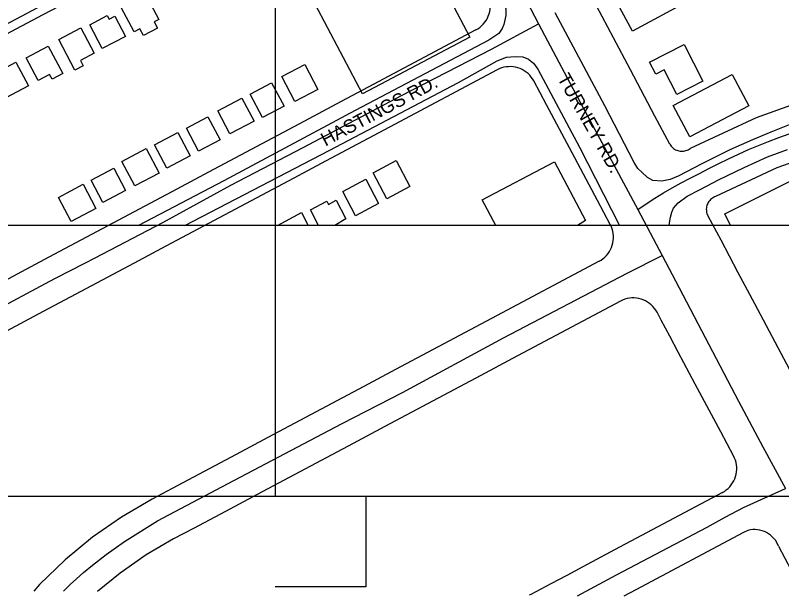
# Model space of a CAD drawing. Extents: x -25029 to 2274964, y -81170 to 687028.
# Drawn here: x 6664 to 7512, y -69160 to -68516 of the extents above; entities that cross this region are included whole.
import ezdxf

# ---------------------------------------------------------------- set-up
doc = ezdxf.new("R2010")
doc.units = 0
for name, color, linetype in [('60', 7, 'Continuous'), ('81911BEA - RW_X_Fee_RW', 7, 'Continuous'), ('AP_X_Lights', 7, 'Continuous'), ('BLDG', 7, 'Continuous'), ('GE_X_CL_2000', 7, 'Continuous'), ('ROAD', 7, 'Continuous'), ('ROAD-NAME', 7, 'Continuous'), ('TI_BORDER', 7, 'Continuous'), ('TI_SHEET', 7, 'Continuous')]:
    doc.layers.add(name, color=color, linetype=linetype)

msp = doc.modelspace()

# ---------------------------------------------------------------- linework, layer by layer
at = {"layer": '60'}
msp.add_lwpolyline([(5251.64, -64748.36), (10251.64, -64748.36), (10251.64, -68748.36), (5251.64, -68748.36)], close=True, dxfattribs=at)
at = {"layer": '81911BEA - RW_X_Fee_RW'}
for points in [[(7060.76, -68320.21), (6941.6, -68383.67), (6906.29, -68402.47), (6870.99, -68421.27), (6835.68, -68440.07), (6800.37, -68458.87), (6765.07, -68477.67), (6729.76, -68496.47), (6694.45, -68515.27), (6659.14, -68534.07), (6623.84, -68552.87), (6588.53, -68571.68), (6553.22, -68590.48), (6517.92, -68609.28), (6482.61, -68628.08), (6447.3, -68646.88), (6411.99, -68665.68), (6303.16, -68723.64)], [(7388.03, -68658.3), (7371.65, -68627.41), (7344.45, -68576.09), (7325.71, -68540.74), (7306.98, -68505.4), (7288.25, -68470.06), (7271.84, -68439.1)], [(7173.57, -68532.05), (7175.82, -68530.72), (7177.95, -68529.2), (7179.94, -68527.5), (7181.78, -68525.63), (7183.44, -68523.61), (7184.92, -68521.45), (7186.21, -68519.18), (7187.29, -68516.79), (7188.17, -68514.33), (7188.82, -68511.79), (7189.25, -68509.21), (7189.45, -68506.6), (7189.43, -68503.98), (7189.18, -68501.38), (7188.7, -68498.81), (7188, -68496.28), (7187.08, -68493.83), (7185.95, -68491.47)], [(7173.57, -68532.05), (7054.41, -68595.5), (7019.1, -68614.31), (6983.8, -68633.11), (6948.49, -68651.91), (6913.18, -68670.71), (6877.87, -68689.51), (6842.57, -68708.31), (6807.26, -68727.11), (6771.95, -68745.91), (6736.65, -68764.71), (6701.34, -68783.51), (6666.03, -68802.31), (6630.73, -68821.12), (6595.42, -68839.92), (6560.11, -68858.72), (6524.8, -68877.52), (6512.24, -68884.21)], [(7797.73, -68565.03), (7717.28, -68569.86), (7637.65, -68582.25), (7561.94, -68601.47), (7559.53, -68602.08), (7483.63, -68629.18), (7410.59, -68663.27)], [(7197.07, -68576.18), (7077.91, -68639.64), (7042.6, -68658.44), (7007.3, -68677.24), (6971.99, -68696.04), (6936.68, -68714.84), (6901.38, -68733.64), (6866.07, -68752.44), (6830.76, -68771.24), (6795.45, -68790.04), (6760.15, -68808.84), (6724.84, -68827.65), (6689.53, -68846.45), (6654.23, -68865.25), (6618.92, -68884.05), (6583.61, -68902.85), (6548.31, -68921.65), (6535.74, -68928.34)], [(7237.65, -68588.56), (7236.32, -68586.31), (7234.8, -68584.18), (7233.1, -68582.19), (7231.23, -68580.36), (7229.21, -68578.69), (7227.06, -68577.21), (7224.78, -68575.93), (7222.39, -68574.84), (7219.93, -68573.97), (7217.39, -68573.32), (7214.81, -68572.89), (7212.2, -68572.68), (7209.58, -68572.71), (7206.98, -68572.96), (7204.41, -68573.44), (7201.88, -68574.14), (7199.43, -68575.06), (7197.07, -68576.18)], [(7322.26, -68747.44), (7308.16, -68720.96), (7279.96, -68668), (7251.75, -68615.04), (7237.65, -68588.56)], [(7798.5, -68625.02), (7751.95, -68627.82), (7723.72, -68629.51), (7702.26, -68632.85), (7652.86, -68640.53), (7649.69, -68641.03), (7604.38, -68652.53), (7577.07, -68659.46), (7547.21, -68670.12), (7506.51, -68684.65), (7438.65, -68716.41)], [(7388.03, -68658.3), (7388.7, -68659.43), (7389.46, -68660.5), (7390.3, -68661.5), (7391.24, -68662.42), (7392.25, -68663.26), (7393.32, -68664), (7394.46, -68664.65), (7395.65, -68665.2), (7396.89, -68665.65), (7398.15, -68665.98), (7399.44, -68666.21), (7400.75, -68666.32), (7402.06, -68666.31), (7403.37, -68666.2), (7404.66, -68665.97), (7405.92, -68665.63), (7407.16, -68665.18), (7408.35, -68664.63), (7409.48, -68663.97), (7410.59, -68663.27)], [(7438.65, -68716.41), (7437.45, -68716.93), (7436.28, -68717.5), (7435.16, -68718.18), (7434.11, -68718.95), (7433.12, -68719.81), (7432.22, -68720.75), (7431.4, -68721.76), (7430.67, -68722.85), (7430.03, -68723.99), (7429.5, -68725.18), (7429.07, -68726.41), (7428.75, -68727.68), (7428.54, -68728.96), (7428.44, -68730.27), (7428.46, -68731.57), (7428.58, -68732.87), (7428.82, -68734.16), (7429.17, -68735.41), (7429.63, -68736.64), (7430.23, -68737.79)], [(7430.23, -68737.79), (7444.32, -68764.28), (7463.06, -68799.62), (7481.79, -68834.96), (7507.55, -68883.56), (7533.3, -68932.16), (7552.27, -68967.94)], [(7309.88, -68788.02), (7312.14, -68786.69), (7314.27, -68785.17), (7316.25, -68783.47), (7318.09, -68781.6), (7319.75, -68779.58), (7321.23, -68777.42), (7322.52, -68775.15), (7323.6, -68772.76), (7324.47, -68770.3), (7325.13, -68767.76), (7325.56, -68765.18), (7325.76, -68762.57), (7325.74, -68759.95), (7325.49, -68757.35), (7325.01, -68754.78), (7324.31, -68752.25), (7323.39, -68749.8), (7322.26, -68747.44)], [(7309.88, -68788.02), (7190.72, -68851.48), (7155.41, -68870.28), (7120.11, -68889.08), (7084.8, -68907.88), (7049.49, -68926.68), (7014.19, -68945.48), (6978.88, -68964.28), (6943.57, -68983.08), (6908.26, -69001.88), (6872.96, -69020.68), (6837.65, -69039.48), (6815.58, -69051.23)], [(7333.38, -68832.15), (7214.22, -68895.61), (7178.91, -68914.41), (7143.61, -68933.21), (7108.3, -68952.01), (7072.99, -68970.81), (7037.69, -68989.61), (7002.38, -69008.41), (6967.07, -69027.21), (6931.77, -69046.01), (6896.46, -69064.82), (6861.15, -69083.62), (6839.08, -69095.37)], [(7373.96, -68844.53), (7372.63, -68842.28), (7371.11, -68840.15), (7369.41, -68838.16), (7367.54, -68836.33), (7365.52, -68834.66), (7363.37, -68833.18), (7361.09, -68831.9), (7358.7, -68830.81), (7356.24, -68829.94), (7353.7, -68829.29), (7351.12, -68828.86), (7348.51, -68828.65), (7345.89, -68828.68), (7343.29, -68828.93), (7340.72, -68829.41), (7338.2, -68830.11), (7335.74, -68831.03), (7333.38, -68832.15)], [(7458.57, -69003.41), (7444.47, -68976.93), (7416.27, -68923.97), (7397.47, -68888.67), (7388.06, -68871.01), (7378.66, -68853.36), (7373.96, -68844.53)], [(7446.19, -69043.99), (7448.45, -69042.66), (7450.58, -69041.14), (7452.56, -69039.44), (7454.4, -69037.57), (7456.06, -69035.55), (7457.54, -69033.39), (7458.83, -69031.12), (7459.91, -69028.73), (7460.79, -69026.27), (7461.44, -69023.73), (7461.87, -69021.15), (7462.07, -69018.54), (7462.05, -69015.92), (7461.8, -69013.32), (7461.32, -69010.75), (7460.62, -69008.22), (7459.7, -69005.77), (7458.57, -69003.41)], [(7446.19, -69043.99), (7327.03, -69107.45), (7291.72, -69126.25), (7274.07, -69135.65), (7256.42, -69145.05), (7234.35, -69156.8), (7232.66, -69157.7)], [(6815.58, -69051.23), (6781.66, -69071.07), (6749.44, -69093.55), (6719.1, -69118.53), (6690.86, -69145.84), (6684.57, -69152.98)], [(7508.16, -69103.22), (7506.68, -69099.84), (7504.91, -69096.75), (7503.28, -69094.69), (7501.43, -69092.83), (7499.42, -69091.15), (7497.28, -69089.65), (7495.01, -69088.34), (7492.64, -69087.23), (7490.18, -69086.34), (7487.65, -69085.66), (7485.08, -69085.2), (7482.47, -69084.97), (7479.85, -69084.97), (7477.25, -69085.2), (7474.43, -69085.81), (7469.69, -69088.13)], [(6839.08, -69095.37), (6808.85, -69113.04), (6780.1, -69133.05), (6755.08, -69153.59)], [(7469.69, -69088.13), (7350.53, -69151.58), (7337.35, -69158.6)], [(7508.16, -69103.22), (7522.27, -69129.7), (7538.58, -69160.33)]]:
    msp.add_lwpolyline(points, dxfattribs=at)
at = {"layer": 'AP_X_Lights'}
msp.add_line((7352.54, -68730.86), (7379.5, -68781.74), dxfattribs=at)
at = {"layer": 'BLDG'}
for points in [[(7346.61, -68533.37), (7292.72, -68433.23), (7354.64, -68399.91), (7408.53, -68500.05)], [(7110.72, -68433.5), (7166.97, -68540.03), (7048.23, -68602.73), (6991.98, -68496.2)], [(6801.53, -68496.4), (6803.86, -68500.82), (6810.5, -68497.32), (6822.69, -68520.42), (6817.58, -68523.11), (6821.27, -68530.09), (6805.82, -68538.25), (6801.84, -68530.72), (6795.45, -68534.1), (6781.21, -68507.13)], [(6765.82, -68516.25), (6767.81, -68520.02), (6774.09, -68516.7), (6785.94, -68539.14), (6760.22, -68552.72), (6746.38, -68526.51)], [(6751.35, -68557.89), (6736.15, -68565.92), (6739.15, -68571.6), (6730.05, -68576.4), (6712.26, -68542.69), (6736.55, -68529.86)], [(6704.69, -68586.64), (6701.92, -68581.4), (6689.31, -68588.05), (6676.09, -68563.01), (6700.5, -68550.12), (6716.49, -68580.41)], [(7395.82, -68603.38), (7381.99, -68576.26), (7372.52, -68581.09), (7365.75, -68567.82), (7404.05, -68548.28), (7424.66, -68588.67)], [(6678.72, -68593.92), (6653.58, -68607.2), (6639.69, -68580.89), (6664.83, -68567.61)], [(6984.16, -68570.26), (6998.71, -68597.82), (6973.44, -68611.17), (6958.89, -68583.61)], [(7475.36, -68616.13), (7410.3, -68650.45), (7391.89, -68615.55), (7456.95, -68581.23)], [(6947.62, -68590.42), (6961.43, -68616.57), (6937.67, -68629.11), (6923.86, -68602.97)], [(6914.81, -68607.5), (6928.26, -68632.97), (6901.46, -68647.12), (6888.01, -68621.65)], [(6877.2, -68628.04), (6890.68, -68653.58), (6866.74, -68666.21), (6853.26, -68640.68)], [(6843.79, -68645.42), (6857.51, -68671.4), (6831.72, -68685.01), (6818, -68659.03)], [(6808.82, -68663.27), (6823.19, -68690.48), (6796.15, -68704.76), (6781.78, -68677.55)], [(7085.25, -68676.71), (7100.43, -68705.46), (7075.04, -68718.87), (7059.86, -68690.12)], [(6772.9, -68685.2), (6785.86, -68709.74), (6760.96, -68722.89), (6748, -68698.35)], [(7065.86, -68724.26), (7040.55, -68737.63), (7026.33, -68710.69), (7051.64, -68697.33)], [(6739.14, -68702.9), (6753.28, -68729.68), (6725.93, -68744.13), (6711.79, -68717.35)]]:
    msp.add_lwpolyline(points, close=True, dxfattribs=at)
for points in [[(7195.62, -68748.36), (7180.67, -68720.05), (7260.5, -68677.9), (7294.92, -68743.1), (7285.8, -68748.36)], [(7455.21, -68748.36), (7448.85, -68735.74), (7538.16, -68690.76), (7567.21, -68748.36)], [(6999.61, -68748.36), (6990.49, -68731.09), (7008.52, -68721.56), (7010.37, -68725.06), (7018.87, -68720.57), (7029.78, -68741.23), (7017.36, -68748.36)], [(6953.96, -68748.36), (6980.68, -68734.25), (6988, -68748.36)]]:
    msp.add_lwpolyline(points, dxfattribs=at)
at = {"layer": 'GE_X_CL_2000'}
for points in [[(7193.78, -68431.77), (7216.31, -68473.95), (7242.9, -68525.24)], [(6646.15, -68839.98), (6677, -68823.63), (6707.76, -68807.02), (6741.15, -68790.12), (6752.3, -68784.3), (6827.32, -68745.2), (6902.62, -68703.96), (6982.54, -68662.18), (7091.13, -68604.69), (7190.82, -68553.32), (7242.9, -68525.24)], [(7242.9, -68525.24), (7252.63, -68544), (7283.87, -68602.35), (7352.54, -68730.86)], [(7352.54, -68730.86), (7361.88, -68724.52), (7371.36, -68718.4), (7380.98, -68712.49), (7390.73, -68706.8), (7400.61, -68701.34), (7410.61, -68696.11), (7420.73, -68691.11), (7431.37, -68685.37), (7442.12, -68679.84), (7452.98, -68674.52), (7463.94, -68669.41), (7475, -68664.52), (7486.15, -68659.84), (7497.39, -68655.39), (7508.72, -68651.15), (7520.12, -68647.13)], [(6717.39, -69153.26), (6717.92, -69152.71), (6724.75, -69145.87), (6731.59, -69139.32), (6739.56, -69132.47), (6749.38, -69124.41), (6764.75, -69112.48), (6773.4, -69106.15), (6784.85, -69098.14), (6821.46, -69075.37), (6905.66, -69030.55), (7025.51, -68967.52), (7092.48, -68933.19), (7204.05, -68872.81), (7340.79, -68801.14), (7379.5, -68781.74)], [(7379.5, -68781.74), (7394.39, -68809.84), (7464.06, -68942.75), (7491.03, -68993.52), (7515.86, -69039.44)], [(7285.86, -69158.16), (7329.07, -69135.03), (7429.54, -69082.29), (7449.46, -69071.27), (7469.47, -69060.41), (7515.86, -69039.44)]]:
    msp.add_lwpolyline(points, dxfattribs=at)
at = {"layer": 'ROAD'}
for points in [[(6581, -68564.56), (6682.58, -68510.73), (6826.19, -68433.83), (6937.94, -68376.21), (7047.82, -68317.34), (7067.14, -68307.44), (7076.78, -68304.77), (7086.35, -68304.82), (7095.09, -68307.77), (7101.97, -68313.58), (7106.71, -68319.41), (7155.8, -68412.62), (7200.6, -68495.02), (7204.89, -68503.55), (7206.59, -68508.67), (7206.79, -68516.03), (7204.63, -68526.05), (7202.68, -68530.37), (7199.11, -68536.18), (7188.02, -68543.56), (7039.89, -68621.24), (6894.73, -68699.18), (6800.2, -68748.36)], [(7521.89, -68636.48), (7499.81, -68645.11), (7479.68, -68653.72), (7454.62, -68664.87), (7423.3, -68680.24), (7397.29, -68693.71), (7388.57, -68697.48), (7379.15, -68699.27), (7369.4, -68698.58), (7363.28, -68695.25), (7357.33, -68689.97), (7352.87, -68685.55), (7348.74, -68678.72), (7316.11, -68616.16), (7261.17, -68513.29)], [(6851.61, -68748.36), (7011.07, -68665.38), (7154.39, -68590.05), (7197.08, -68566.36), (7207.39, -68562.18), (7216.92, -68561.28), (7225.46, -68561.88), (7231.93, -68564.26), (7237.39, -68568.78), (7242.1, -68575.55), (7288.2, -68661.65), (7332.44, -68748.36)], [(7387.4, -68748.36), (7387.91, -68743.48), (7388.84, -68739.32), (7390.38, -68733.59), (7392.26, -68729.27), (7397.42, -68723.5), (7407.31, -68715.9), (7421.75, -68708.59), (7441.8, -68698.01), (7470.35, -68684.16), (7496.07, -68672.46), (7518.08, -68664.4)]]:
    msp.add_lwpolyline(points, dxfattribs=at)
at = {"layer": 'TI_BORDER'}
for points in [[(-48.36, -64448.36), (6951.64, -64448.36), (6951.64, -69048.36), (-48.36, -69048.36)], [(4951.64, -64448.36), (11951.64, -64448.36), (11951.64, -69048.36), (4951.64, -69048.36)]]:
    msp.add_lwpolyline(points, close=True, dxfattribs=at)
at = {"layer": 'TI_SHEET'}
msp.add_lwpolyline([(7051.64, -69048.36), (7051.64, -69148.36), (6951.64, -69148.36)], dxfattribs=at)

# ---------------------------------------------------------------- texts
at = {"layer": 'ROAD-NAME'}
for s, height, rotation, p in [('TURNEY RD.', 15, 299.55246, (7263.17, -68585.45)), ('HASTINGS RD.', 14.99, 27.93572, (7007.09, -68661.21))]:
    msp.add_text(s, height=height, rotation=rotation, dxfattribs=at).set_placement(p)

doc.saveas('drawing.dxf')
